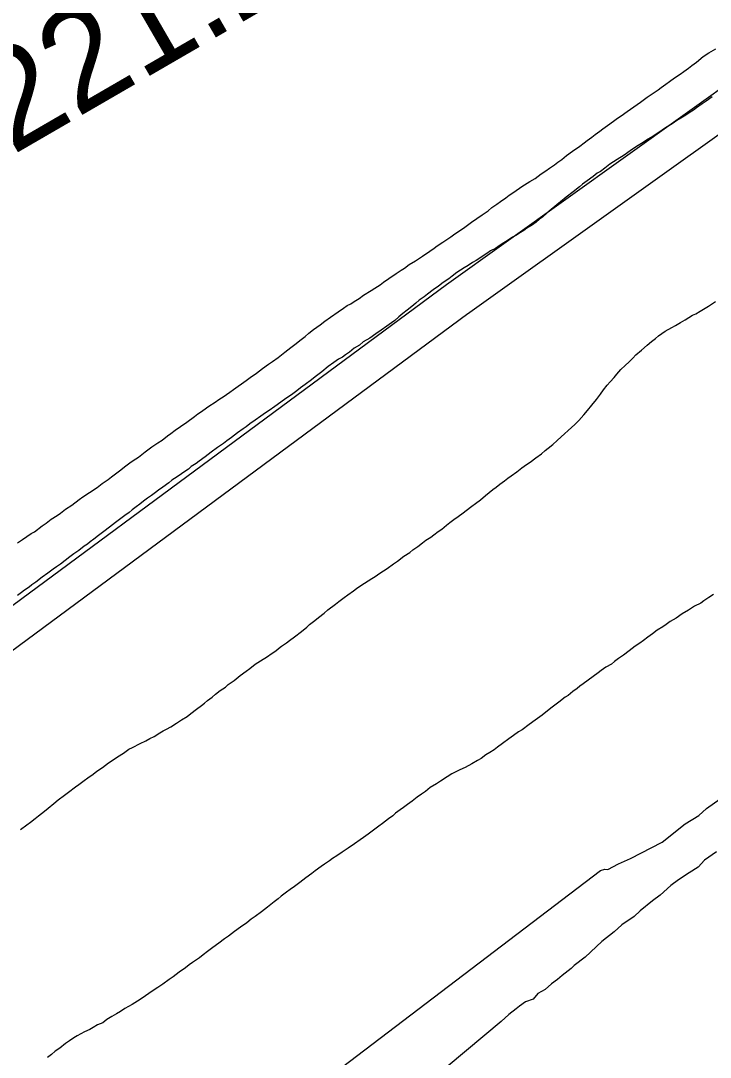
# Model space of a CAD drawing. Extents: x 3297753 to 3335611, y 652252 to 677623.
# Drawn here: x 3307391 to 3307963, y 668771 to 669630 of the extents above; entities that cross this region are included whole.
import ezdxf

# ---------------------------------------------------------------- set-up
doc = ezdxf.new("R2010")
doc.units = 0
for name, color, linetype in [('V-RIVR-RANG-IDEN', 7, 'Continuous'), ('V-ROAD-CNTR', 7, 'Continuous'), ('V-SITE-VEGE', 7, 'Continuous'), ('V-TOPO-SHOR', 7, 'Continuous')]:
    doc.layers.add(name, color=color, linetype=linetype)

msp = doc.modelspace()

# ---------------------------------------------------------------- linework, layer by layer
at = {"layer": 'V-ROAD-CNTR'}
for points in [[(3308552.14, 669971.42), (3308505.63, 669941.31), (3308470.59, 669919.23), (3308429.58, 669897.99), (3308390.61, 669875.75), (3308287.73, 669801.85), (3307991.97, 669587.42), (3307744.65, 669410.84)], [(3308568.45, 669946.24), (3308521.78, 669916.02), (3308485.5, 669893.17), (3308443.92, 669871.63), (3308406.84, 669850.47), (3308305.29, 669777.52), (3308009.49, 669563.07), (3307762.08, 669386.42)], [(3307744.45, 669410.7), (3307202.14, 669010.16), (3307181.78, 668994.93), (3307149.33, 668975.8)], [(3307762.28, 669386.57), (3307220.04, 668986.08), (3307198.43, 668969.92), (3307165, 668950.21)]]:
    msp.add_lwpolyline(points, dxfattribs=at)
at = {"layer": 'V-SITE-VEGE'}
for points in [[(3307506.83, 668647.5), (3307872.33, 668925.26), (3307876.06, 668926.33), (3307878.5, 668926.23), (3307887.27, 668930.76), (3307897.27, 668935.24), (3307923.59, 668948.83), (3307942.62, 668963.96), (3307953.94, 668970.84), (3307960.32, 668976.7), (3307971.7, 668984.8)], [(3307968.61, 668940.8), (3307958.51, 668933.87), (3307953.35, 668927.96), (3307945.8, 668923.38), (3307936.98, 668917.62), (3307930.65, 668912.98), (3307921.72, 668904.78), (3307915.4, 668900.15), (3307905.25, 668891.99), (3307900.15, 668887.31), (3307890.05, 668880.38), (3307883.67, 668874.52), (3307873.52, 668866.37), (3307859.49, 668853.48), (3307850.61, 668846.5), (3307848.06, 668844.16), (3307840.46, 668838.35), (3307836.63, 668834.84), (3307831.58, 668831.37), (3307826.48, 668826.69), (3307820.21, 668823.27)], [(3307820.21, 668823.27), (3307816.33, 668818.54), (3307810.1, 668816.35), (3307805.05, 668812.89), (3307802.5, 668810.54), (3307796.18, 668805.91), (3307789.8, 668800.05), (3307488.94, 668548.86)]]:
    msp.add_lwpolyline(points, dxfattribs=at)
at = {"layer": 'V-TOPO-SHOR'}
for points in [[(3307578.35, 669331.44), (3307581.68, 669333.93), (3307586.81, 669337.53), (3307591.95, 669341.41), (3307596.79, 669345.01), (3307600.11, 669347.22), (3307604.94, 669350.53), (3307610.4, 669354.98), (3307615.55, 669358.87), (3307619.79, 669362.2), (3307622.83, 669364.71), (3307627.36, 669368.04), (3307630.4, 669370.54), (3307634.34, 669373.6), (3307639.77, 669377.47), (3307643.71, 669380.53), (3307648.25, 669383.85), (3307654.59, 669388.27), (3307659.11, 669391.3), (3307662.13, 669393.52), (3307665.12, 669394.85), (3307667.84, 669396.79), (3307672.06, 669399.54), (3307675.68, 669402.03), (3307682.01, 669406.15), (3307685.02, 669408.08), (3307689.53, 669410.81), (3307692.26, 669413.04), (3307696.78, 669416.07), (3307702.82, 669420.21), (3307707.04, 669422.96), (3307709.74, 669424.61), (3307713.68, 669427.66), (3307718.79, 669430.67), (3307724.52, 669434.53), (3307730.85, 669438.66), (3307734.47, 669441.14), (3307736.9, 669443.09), (3307741.42, 669446.12), (3307748.05, 669450.53), (3307751.38, 669453.02), (3307757.1, 669456.59), (3307759.82, 669458.52), (3307765.27, 669462.69), (3307769.79, 669465.72), (3307774.02, 669468.76), (3307779.14, 669472.06), (3307782.19, 669474.86), (3307786.41, 669477.61), (3307789.43, 669479.83), (3307793.66, 669482.87), (3307796.69, 669485.09), (3307800.31, 669487.57), (3307806.95, 669492.27), (3307813.57, 669496.39), (3307818.07, 669498.83), (3307823.22, 669502.71), (3307826.84, 669505.2), (3307830.15, 669507.4), (3307834.08, 669510.17), (3307836.81, 669512.39), (3307840.13, 669514.6), (3307844.08, 669517.95), (3307849.21, 669521.54), (3307855.24, 669525.68), (3307858.88, 669528.45), (3307861.3, 669530.4), (3307865.23, 669533.16), (3307867.96, 669535.39), (3307871.89, 669538.16), (3307874.31, 669540.1), (3307878.24, 669542.87), (3307883.08, 669546.47), (3307886.41, 669548.97), (3307889.42, 669550.89), (3307894.55, 669554.48), (3307899.99, 669558.35), (3307905.43, 669562.22), (3307911.17, 669566.38), (3307915.1, 669569.14), (3307920.22, 669572.44), (3307922.64, 669574.39), (3307926.57, 669577.15), (3307929.6, 669579.36), (3307933.82, 669582.41), (3307938.35, 669585.44), (3307941.37, 669587.66), (3307945.3, 669590.42), (3307948.03, 669592.65), (3307951.96, 669595.41), (3307957.42, 669599.87), (3307962.23, 669602.89), (3307967.95, 669606.45)], [(3307965.08, 669566.43), (3307959.95, 669562.84), (3307956.64, 669560.64), (3307952.1, 669557.32), (3307949.38, 669555.38), (3307945.77, 669553.19), (3307943.05, 669551.26), (3307938.85, 669548.8), (3307935.54, 669546.88), (3307931.91, 669544.11), (3307926.2, 669540.83), (3307923.49, 669538.9), (3307919.27, 669536.15), (3307915.65, 669533.66), (3307910.54, 669530.66), (3307907.82, 669528.72), (3307902.11, 669525.45), (3307896.98, 669521.86), (3307891.85, 669518.27), (3307886.13, 669514.7), (3307880.11, 669510.85), (3307875.86, 669507.52), (3307872.23, 669504.74), (3307869.54, 669503.39), (3307866.2, 669500.6), (3307861.36, 669497), (3307857.43, 669494.23), (3307854.99, 669491.99), (3307849.54, 669487.83), (3307843.79, 669483.39), (3307839.23, 669479.48), (3307836.19, 669476.97), (3307831.34, 669473.07), (3307827.69, 669470), (3307824.35, 669467.21), (3307821.63, 669465.28), (3307818.89, 669462.76), (3307814.96, 669460), (3307811.35, 669457.8), (3307808.63, 669455.87), (3307805.93, 669454.23), (3307802.61, 669452.02), (3307799.31, 669450.11), (3307794.78, 669447.08), (3307792.08, 669445.44), (3307789.06, 669443.51), (3307785.14, 669440.75), (3307780.96, 669438.88), (3307777.93, 669436.66), (3307774.92, 669434.74), (3307772.2, 669432.8), (3307769.19, 669430.88), (3307766.19, 669429.25), (3307762.57, 669426.77), (3307759.27, 669424.85), (3307756.26, 669422.93), (3307753.25, 669421.01), (3307749.31, 669417.95), (3307746.58, 669415.72), (3307741.76, 669412.7), (3307737.82, 669409.65), (3307733.59, 669406.6), (3307728.75, 669403), (3307726.02, 669400.77), (3307721.8, 669398.02)], [(3307721.8, 669398.02), (3307719.06, 669395.5), (3307715.72, 669392.71), (3307712.07, 669389.64), (3307708.44, 669386.87), (3307705.1, 669384.08), (3307701.76, 669381.29), (3307699.04, 669379.36), (3307695.11, 669376.59), (3307690.28, 669373.28), (3307686.05, 669370.24), (3307680.92, 669366.65), (3307675.51, 669363.36), (3307672.47, 669360.85), (3307667.96, 669358.11), (3307664.02, 669355.06), (3307660.71, 669352.85), (3307658.28, 669350.91), (3307654.98, 669348.99), (3307651.05, 669346.23), (3307646.51, 669342.91), (3307641.06, 669338.74), (3307635.61, 669334.58), (3307632.58, 669332.07), (3307627.43, 669328.19), (3307623.5, 669325.42), (3307620.47, 669322.92), (3307615.93, 669319.59), (3307611.41, 669316.56), (3307607.18, 669313.52), (3307602.05, 669309.92), (3307597.51, 669306.6), (3307594.5, 669304.68), (3307590.57, 669301.92), (3307585.75, 669298.6), (3307581.52, 669295.56), (3307578.48, 669293.05), (3307575.77, 669291.41), (3307571.24, 669288.08), (3307566.09, 669284.2), (3307562.46, 669281.42), (3307559.43, 669279.21), (3307554.61, 669275.9), (3307549.46, 669272.01), (3307544.32, 669268.13), (3307539.48, 669264.53), (3307536.76, 669262.59), (3307532.84, 669260.12), (3307530.41, 669257.88), (3307527.39, 669255.96), (3307524.68, 669254.02), (3307521.05, 669251.54), (3307516.83, 669248.79), (3307514.1, 669246.56), (3307509.26, 669242.95), (3307505.64, 669240.47), (3307503.22, 669238.52), (3307499.89, 669236.03), (3307496.57, 669233.82), (3307493.24, 669231.33), (3307490.21, 669228.82), (3307487.18, 669226.6), (3307483.85, 669224.11), (3307481.43, 669222.16), (3307477.81, 669219.68), (3307474.48, 669217.18), (3307469.94, 669213.86), (3307465.09, 669209.96), (3307460.25, 669206.35), (3307456, 669203.02), (3307452.07, 669199.96), (3307449.04, 669197.75), (3307446.62, 669195.8), (3307443.91, 669194.16), (3307439.66, 669190.53), (3307435.44, 669187.78), (3307432.11, 669185.28), (3307428.17, 669182.23), (3307424.23, 669179.17), (3307420.92, 669176.97), (3307418.2, 669175.03), (3307413.95, 669171.7), (3307409.12, 669168.38), (3307403.97, 669164.21), (3307400.65, 669162), (3307398.23, 669160.06), (3307394.6, 669157.57), (3307391.88, 669155.64), (3307388.56, 669153.14)], [(3307934.5, 669377), (3307938.7, 669379.46), (3307942.61, 669381.63), (3307948.63, 669385.48), (3307951.32, 669386.83), (3307954.93, 669389.02), (3307961.85, 669393.12), (3307967.87, 669396.97)], [(3307563.57, 669079.51), (3307568.4, 669082.82), (3307573.27, 669087.01), (3307578.4, 669090.6), (3307581.42, 669092.82), (3307585.97, 669096.43), (3307590.19, 669099.19), (3307596.2, 669102.74), (3307599.22, 669104.95), (3307602.85, 669107.44), (3307605.27, 669109.39), (3307607.7, 669111.33), (3307611.92, 669114.08), (3307614.34, 669116.03), (3307618.57, 669119.08), (3307624.33, 669123.52), (3307628.57, 669126.86), (3307631.01, 669129.1), (3307635.25, 669132.44), (3307638.29, 669134.94), (3307643.13, 669138.55), (3307646.18, 669141.34), (3307652.53, 669146.06), (3307655.26, 669148.29), (3307659.8, 669151.61), (3307662.82, 669153.83), (3307667.36, 669157.15), (3307669.78, 669159.1), (3307672.79, 669161.02), (3307676.42, 669163.51), (3307682.73, 669167.34), (3307685.44, 669168.98), (3307689.36, 669171.75), (3307695.39, 669175.59), (3307700.53, 669179.47), (3307703.85, 669181.68), (3307709.3, 669185.84), (3307714.11, 669188.86), (3307716.55, 669191.1), (3307720.77, 669193.85), (3307724.71, 669196.91), (3307727.44, 669199.14), (3307731.65, 669201.59), (3307734.07, 669203.54), (3307737.71, 669206.32), (3307740.72, 669208.24), (3307744.67, 669211.59), (3307747.4, 669213.82), (3307750.73, 669216.32), (3307754.35, 669218.8), (3307758.29, 669221.85), (3307761.01, 669223.79), (3307765.55, 669227.41), (3307768.58, 669229.62), (3307772.81, 669232.67), (3307777.05, 669236), (3307783.12, 669241.02), (3307785.84, 669242.95), (3307788.88, 669245.46), (3307792.81, 669248.23), (3307795.54, 669250.45), (3307798.25, 669252.39), (3307802.79, 669255.71), (3307807.03, 669259.05), (3307810.96, 669261.82), (3307813.97, 669263.74), (3307818.81, 669267.34), (3307823.35, 669270.66), (3307826.4, 669273.47), (3307828.82, 669275.41), (3307832.76, 669278.47), (3307836.42, 669281.83), (3307839.76, 669284.62), (3307842.5, 669287.14), (3307845.55, 669289.94), (3307848.29, 669292.46), (3307851.04, 669294.98), (3307854.41, 669298.35), (3307858.4, 669302.87), (3307861.49, 669306.55), (3307865.2, 669311.08), (3307868.91, 669315.61), (3307872.32, 669320.15), (3307874.81, 669323.57), (3307877.91, 669327.54), (3307880.37, 669330.36), (3307883.75, 669334.03), (3307885.91, 669336.57), (3307889.3, 669340.53), (3307892.67, 669343.91), (3307896.02, 669346.98), (3307899.08, 669350.08), (3307901.53, 669352.61), (3307906.39, 669356.51), (3307910.96, 669360.71), (3307914.6, 669363.78), (3307917.93, 669366.27), (3307920.37, 669368.51), (3307926.1, 669372.37), (3307931.5, 669375.37), (3307934.5, 669377)], [(3307388.65, 669196.79), (3307392.87, 669199.54), (3307396.49, 669202.03), (3307400.11, 669204.51), (3307402.81, 669206.15), (3307409.17, 669210.86), (3307412.48, 669213.07), (3307416.73, 669216.41), (3307421.54, 669219.42), (3307424.26, 669221.36), (3307428.5, 669224.7), (3307433.62, 669227.99), (3307439.69, 669232.72), (3307443, 669234.92), (3307448.43, 669238.5), (3307454.75, 669242.62), (3307459, 669245.96), (3307463.82, 669249.28), (3307466.56, 669251.5), (3307469.88, 669254), (3307474.42, 669257.32), (3307477.46, 669259.83), (3307481.99, 669263.15), (3307484.71, 669265.09), (3307488.93, 669267.84), (3307494.68, 669272.28), (3307500.13, 669276.45), (3307504.96, 669279.76), (3307508.57, 669281.95), (3307513.12, 669285.57), (3307515.84, 669287.5), (3307519.47, 669290.28), (3307524, 669293.31), (3307529.13, 669296.9), (3307535.48, 669301.61), (3307538.21, 669303.84), (3307541.22, 669305.76), (3307545.45, 669308.81), (3307548.17, 669310.74), (3307551.78, 669312.94), (3307556.61, 669316.24), (3307559.31, 669317.89), (3307564.75, 669321.76), (3307567.78, 669323.98), (3307571.7, 669326.74), (3307574.42, 669328.68), (3307578.35, 669331.44)], [(3307966.08, 669154.16), (3307962.16, 669151.69), (3307957.94, 669148.94), (3307955.52, 669146.99), (3307950.42, 669144.28), (3307945.3, 669140.98), (3307940.19, 669137.97), (3307935.06, 669134.38), (3307930.26, 669131.65), (3307926.93, 669129.16), (3307923.92, 669127.23), (3307919.41, 669124.5), (3307915.47, 669121.44), (3307911.54, 669118.68), (3307907.91, 669115.9), (3307904.89, 669113.69), (3307900.97, 669111.21), (3307898.54, 669109.27), (3307896.12, 669107.32), (3307891.28, 669103.71), (3307887.35, 669100.95), (3307884.02, 669098.45), (3307881.59, 669096.21), (3307876.79, 669093.78), (3307872.87, 669091.02), (3307870.44, 669089.07), (3307866.21, 669086.03), (3307861.98, 669082.98), (3307858.04, 669079.93), (3307855.32, 669077.99), (3307852.9, 669076.04), (3307849.27, 669073.56), (3307845.63, 669070.49), (3307842.92, 669068.85), (3307837.78, 669064.96), (3307832.33, 669060.8), (3307826.88, 669056.64), (3307823.84, 669054.13), (3307818.1, 669049.98), (3307813.26, 669046.37), (3307807.21, 669041.94), (3307804.21, 669040.31), (3307800.27, 669037.25), (3307796.35, 669034.49), (3307790.91, 669030.62), (3307786.97, 669027.56), (3307784.24, 669025.33), (3307780.63, 669023.14), (3307777.33, 669021.23), (3307773.39, 669018.18), (3307770.39, 669016.54), (3307765.59, 669013.82), (3307760.19, 669010.82), (3307755.7, 669008.67), (3307751.81, 669006.79)], [(3307391.19, 668959.36), (3307396.33, 668963.25), (3307399.35, 668965.46), (3307403.29, 668968.52), (3307406.03, 668970.75), (3307411.17, 668974.63), (3307414.2, 668976.85), (3307418.75, 668980.76), (3307422.4, 668983.83), (3307427.55, 668987.71), (3307430.87, 668990.2), (3307436.92, 668994.64), (3307439.64, 668996.57), (3307443.88, 668999.91), (3307446.91, 669002.12), (3307451.43, 669005.16), (3307454.47, 669007.66), (3307459.28, 669010.68), (3307461.71, 669012.63), (3307464.14, 669014.58), (3307467.15, 669016.5), (3307471.67, 669019.53), (3307476.48, 669022.55), (3307481.02, 669025.88), (3307484.01, 669027.21), (3307490.3, 669030.46), (3307495.09, 669032.9), (3307498.4, 669034.81), (3307501.98, 669036.41), (3307506.79, 669039.43), (3307509.5, 669041.08), (3307512.19, 669042.43), (3307515.79, 669044.33), (3307520.6, 669047.34), (3307524.82, 669050.09), (3307529.34, 669052.83), (3307532.37, 669055.34), (3307537.21, 669058.95), (3307541.44, 669061.99), (3307543.87, 669063.94), (3307546.31, 669066.18), (3307550.23, 669068.94), (3307552.98, 669071.46), (3307556.91, 669074.52), (3307561.13, 669077.27), (3307563.57, 669079.51)], [(3307751.81, 669006.79), (3307749.12, 669005.43), (3307745.2, 669002.96), (3307739.48, 668999.4), (3307736.17, 668997.19), (3307731.06, 668994.19), (3307727.11, 668990.84), (3307723.8, 668988.63), (3307720.18, 668986.15), (3307716.22, 668982.8), (3307712.3, 668980.04), (3307708.97, 668977.54), (3307706.25, 668975.61), (3307702.32, 668972.84), (3307700.18, 668970.59), (3307696.56, 668968.11), (3307691.41, 668964.22), (3307688.39, 668962.01), (3307684.14, 668958.67), (3307679.61, 668955.35), (3307675.68, 668952.58), (3307672.96, 668950.65), (3307668.14, 668947.34), (3307663, 668943.75), (3307657.88, 668940.45), (3307653.65, 668937.4), (3307650.04, 668935.21), (3307647.62, 668933.26), (3307643.4, 668930.51), (3307640.68, 668928.58), (3307635.54, 668924.99), (3307632.81, 668922.76), (3307627.97, 668919.16), (3307622.83, 668915.27), (3307618.59, 668911.94), (3307614.96, 668909.45), (3307611.94, 668907.24), (3307607.41, 668903.91), (3307604.98, 668901.96), (3307601.65, 668899.47), (3307596.19, 668895.01), (3307591.04, 668891.13), (3307585.9, 668887.24), (3307582.58, 668885.04), (3307578.93, 668881.97), (3307573.8, 668878.38), (3307568.67, 668874.79), (3307563.82, 668870.89), (3307560.5, 668868.69), (3307555.66, 668865.09), (3307550.82, 668861.48), (3307546.28, 668858.16), (3307542.65, 668855.38), (3307539.62, 668852.87), (3307533.88, 668849.02), (3307531.17, 668847.08), (3307528.13, 668844.57), (3307522.7, 668840.99), (3307517.85, 668837.1), (3307514.54, 668834.89), (3307509.1, 668831.02), (3307505.17, 668828.26), (3307499.45, 668824.69), (3307492.81, 668819.99), (3307488.29, 668816.96), (3307483.77, 668814.22), (3307480.78, 668812.59), (3307477.77, 668810.96), (3307474.16, 668808.48), (3307470.85, 668806.57), (3307466.95, 668804.39), (3307462.74, 668801.93), (3307459.4, 668799.14), (3307454.93, 668797.28), (3307451.32, 668795.09), (3307448.61, 668793.45), (3307444.14, 668791.58), (3307438.14, 668788.32), (3307435.44, 668786.68), (3307431.81, 668784.2), (3307428.5, 668781.99), (3307423.65, 668778.1), (3307420.03, 668775.61), (3307416.98, 668772.81), (3307413.65, 668770.32)]]:
    msp.add_lwpolyline(points, dxfattribs=at)

# ---------------------------------------------------------------- texts
at = {"layer": 'V-RIVR-RANG-IDEN'}
msp.add_text('R-221.2', height=83, rotation=30.09311, dxfattribs=at).set_placement((3307282.91, 669459.1))

doc.saveas('drawing.dxf')
